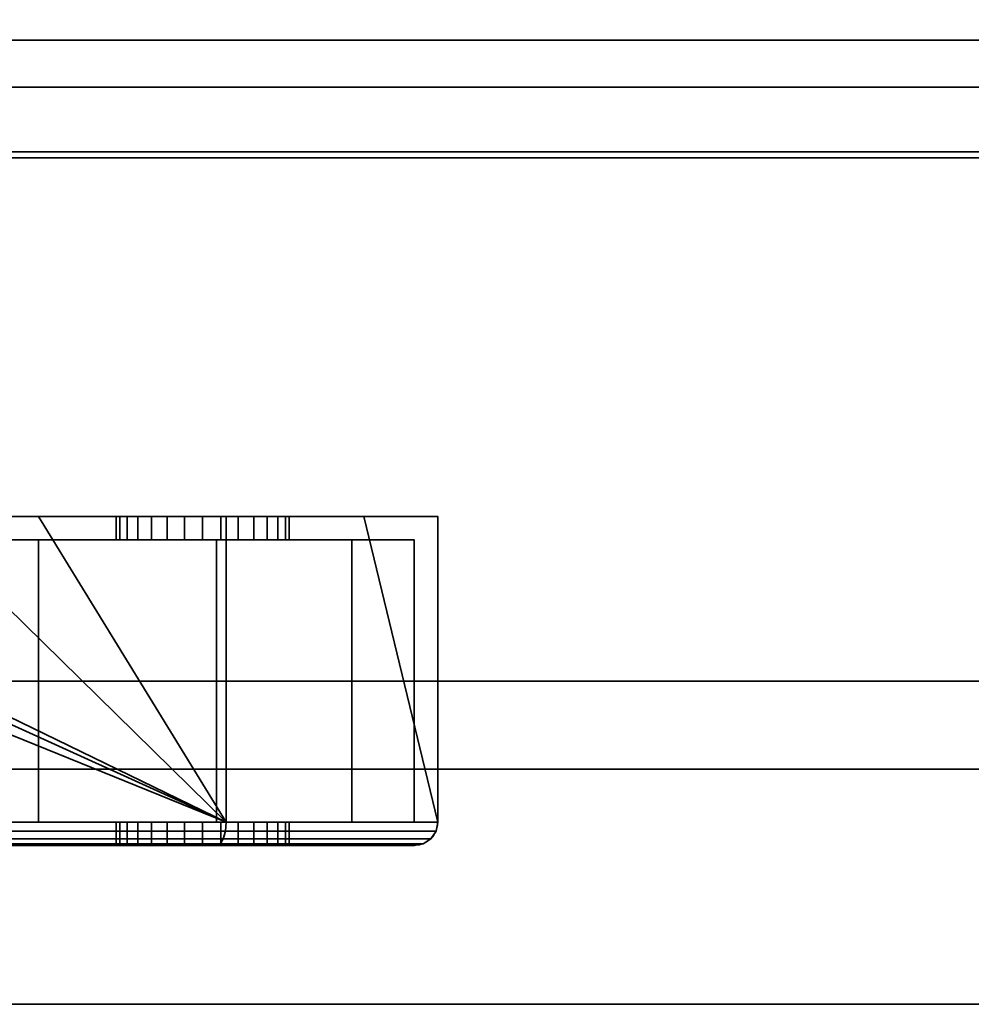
# Model space of a CAD drawing. Header units: millimetres. Extents: x -625 to 3625, y -115 to 71.
# Tile 389 of 656: x 1092 to 1133, y -45 to -3. Entities that reach past the tile are written whole.
import ezdxf

# ---------------------------------------------------------------- set-up
doc = ezdxf.new("R2010")
doc.units = ezdxf.units.MM
doc.layers.add('152', color=7, linetype='Continuous', true_color=0xffffff)

# ---------------------------------------------------------------- blocks, each defined once
blk = doc.blocks.new('UG_SURFACE_002')
at = {"layer": '152', "color": 252, "linetype": 'Continuous', "lineweight": 35}
for points in [[(2200, -31, 2235), (2200, 69, 2235), (800, 69, 2235), (800, -31, 2235)], [(950, -31, 2085), (950, 69, 2085), (2050, 69, 2085), (2050, -31, 2085)], [(2200, -31, 2235), (800, -31, 2235), (950, -31, 2085), (2050, -31, 2085)]]:
    blk.add_3dface(points, dxfattribs=at)
blk = doc.blocks.new('UG_SURFACE_082')
at = {"layer": '152', "color": 252, "linetype": 'Continuous', "lineweight": 35}
for points in [[(1068.975, -24, 1167.5), (1019, -24, 1167.5), (1019, -37, 1167.5), (1101, -37, 1167.5)], [(1101, -37, 1002.5), (1019, -37, 1002.5), (1019, -24, 1002.5), (1068.975, -24, 1002.5)], [(1101, -37, 1167.5), (1072.375, -24, 1167.5), (1068.975, -24, 1167.5)], [(1101, -37, 1002.5), (1068.975, -24, 1002.5), (1072.375, -24, 1002.5)], [(1101, -37, 1167.5), (1074.25, -24, 1167.5), (1072.375, -24, 1167.5)], [(1101, -37, 1002.5), (1072.375, -24, 1002.5), (1074.25, -24, 1002.5)], [(1101, -37, 1167.5), (1087.75, -24, 1167.5), (1074.25, -24, 1167.5)], [(1101, -37, 1002.5), (1074.25, -24, 1002.5), (1087.75, -24, 1002.5)], [(1101, -37, 1167.5), (1093.025, -24, 1167.5), (1087.75, -24, 1167.5)], [(1101, -37, 1002.5), (1087.75, -24, 1002.5), (1093.025, -24, 1002.5)], [(1093.025, -24, 1091.25), (1087.75, -24, 1091.25), (1087.75, -24, 1099.071), (1088.361, -24, 1099.75)], [(1093.025, -24, 1013.575), (1087.75, -24, 1013.575), (1087.75, -24, 1026.71), (1088.607, -24, 1027.676)], [(1093.025, -24, 1033.975), (1089.311, -24, 1034.737), (1087.75, -24, 1037.42)], [(1087.75, -24, 1037.42), (1087.75, -24, 1058.875), (1093.025, -24, 1058.875), (1093.025, -24, 1033.975)], [(1089.084, -24, 1106.627), (1087.75, -24, 1108.937), (1087.75, -24, 1110.1), (1093.025, -24, 1110.1)], [(1087.75, -24, 1002.5), (1087.75, -24, 1013.575), (1093.025, -24, 1013.575), (1093.025, -24, 1002.5)], [(1087.75, -24, 1058.875), (1087.75, -24, 1091.25), (1093.025, -24, 1091.25), (1093.025, -24, 1058.875)], [(1087.75, -24, 1110.1), (1087.75, -24, 1128.75), (1093.025, -24, 1128.75), (1093.025, -24, 1110.1)], [(1087.75, -24, 1128.75), (1087.75, -24, 1167.5), (1093.025, -24, 1167.5), (1093.025, -24, 1128.75)], [(1093.025, -24, 1091.25), (1088.361, -24, 1099.75), (1089.453, -24, 1103.112)], [(1093.025, -24, 1033.975), (1093.025, -24, 1013.575), (1088.607, -24, 1027.676), (1089.707, -24, 1031.132)], [(1089.453, -24, 1103.112), (1089.084, -24, 1106.627), (1093.025, -24, 1110.1), (1093.025, -24, 1091.25)], [(1093.025, -24, 1033.975), (1089.395, -24, 1033.975), (1089.311, -24, 1034.737)], [(1089.707, -24, 1031.132), (1089.395, -24, 1033.975), (1093.025, -24, 1033.975)], [(1101, -37, 1167.5), (1101, -24, 1167.5), (1093.025, -24, 1167.5)], [(1093.025, -24, 1002.5), (1101, -24, 1002.5), (1101, -37, 1002.5)], [(1093.025, -24, 1091.25), (1097.25, -24, 1101.524), (1098.495, -24, 1100.62)], [(1098.495, -24, 1100.62), (1100, -24, 1100.3), (1106.85, -24, 1091.25), (1093.025, -24, 1091.25)], [(1093.025, -24, 1091.25), (1093.025, -24, 1110.1), (1096.32, -24, 1104.387), (1096.481, -24, 1102.857)], [(1093.025, -24, 1110.1), (1097.825, -24, 1106.993), (1096.796, -24, 1105.85)], [(1096.796, -24, 1105.85), (1096.32, -24, 1104.387), (1093.025, -24, 1110.1)], [(1096.481, -24, 1102.857), (1097.25, -24, 1101.524), (1093.025, -24, 1091.25)], [(1093.025, -24, 1110.1), (1106.85, -24, 1110.1), (1100.769, -24, 1107.619), (1099.231, -24, 1107.619)], [(1099.231, -24, 1107.619), (1097.825, -24, 1106.993), (1093.025, -24, 1110.1)], [(1093.025, -24, 1013.575), (1097.25, -24, 1021.024), (1098.495, -24, 1020.12)], [(1098.495, -24, 1020.12), (1100, -24, 1019.8), (1106.85, -24, 1013.575), (1093.025, -24, 1013.575)], [(1093.025, -24, 1013.575), (1093.025, -24, 1033.975), (1096.32, -24, 1023.887), (1096.481, -24, 1022.357)], [(1093.025, -24, 1033.975), (1097.825, -24, 1026.493), (1096.796, -24, 1025.35)], [(1096.796, -24, 1025.35), (1096.32, -24, 1023.887), (1093.025, -24, 1033.975)], [(1096.481, -24, 1022.357), (1097.25, -24, 1021.024), (1093.025, -24, 1013.575)], [(1093.025, -24, 1033.975), (1106.85, -24, 1033.975), (1100.769, -24, 1027.119), (1099.231, -24, 1027.119)], [(1099.231, -24, 1027.119), (1097.825, -24, 1026.493), (1093.025, -24, 1033.975)], [(1093.025, -24, 1013.575), (1106.85, -24, 1013.575), (1106.85, -24, 1008.35), (1101, -24, 1002.5)], [(1093.025, -24, 1128.75), (1093.025, -24, 1167.5), (1101, -24, 1167.5)], [(1101, -24, 1167.5), (1106.85, -24, 1161.65), (1106.85, -24, 1128.75), (1093.025, -24, 1128.75)], [(1101, -24, 1002.5), (1093.025, -24, 1002.5), (1093.025, -24, 1013.575)], [(1093.025, -24, 1033.975), (1093.025, -24, 1058.875), (1106.85, -24, 1058.875), (1106.85, -24, 1033.975)], [(1093.025, -24, 1058.875), (1093.025, -24, 1091.25), (1106.85, -24, 1091.25), (1106.85, -24, 1058.875)], [(1093.025, -24, 1110.1), (1093.025, -24, 1128.75), (1106.85, -24, 1128.75), (1106.85, -24, 1110.1)], [(1096.32, -24, 1104.387), (1096.32, -25, 1104.387), (1096.481, -25, 1102.857), (1096.481, -24, 1102.857)], [(1096.796, -24, 1105.85), (1096.796, -25, 1105.85), (1096.32, -25, 1104.387), (1096.32, -24, 1104.387)], [(1096.32, -24, 1023.887), (1096.32, -25, 1023.887), (1096.481, -25, 1022.357), (1096.481, -24, 1022.357)], [(1096.796, -24, 1025.35), (1096.796, -25, 1025.35), (1096.32, -25, 1023.887), (1096.32, -24, 1023.887)], [(1096.481, -24, 1102.857), (1096.481, -25, 1102.857), (1097.25, -25, 1101.524), (1097.25, -24, 1101.524)], [(1096.481, -24, 1022.357), (1096.481, -25, 1022.357), (1097.25, -25, 1021.024), (1097.25, -24, 1021.024)], [(1097.825, -24, 1106.993), (1097.825, -25, 1106.993), (1096.796, -25, 1105.85), (1096.796, -24, 1105.85)], [(1097.825, -24, 1026.493), (1097.825, -25, 1026.493), (1096.796, -25, 1025.35), (1096.796, -24, 1025.35)], [(1097.25, -24, 1101.524), (1097.25, -25, 1101.524), (1098.495, -25, 1100.62), (1098.495, -24, 1100.62)], [(1097.25, -24, 1021.024), (1097.25, -25, 1021.024), (1098.495, -25, 1020.12), (1098.495, -24, 1020.12)], [(1099.231, -24, 1107.619), (1099.231, -25, 1107.619), (1097.825, -25, 1106.993), (1097.825, -24, 1106.993)], [(1099.231, -24, 1027.119), (1099.231, -25, 1027.119), (1097.825, -25, 1026.493), (1097.825, -24, 1026.493)], [(1098.495, -24, 1100.62), (1098.495, -25, 1100.62), (1100, -25, 1100.3), (1100, -24, 1100.3)], [(1098.495, -24, 1020.12), (1098.495, -25, 1020.12), (1100, -25, 1019.8), (1100, -24, 1019.8)], [(1100.769, -24, 1107.619), (1100.769, -25, 1107.619), (1099.231, -25, 1107.619), (1099.231, -24, 1107.619)], [(1100.769, -24, 1027.119), (1100.769, -25, 1027.119), (1099.231, -25, 1027.119), (1099.231, -24, 1027.119)], [(1106.85, -24, 1091.25), (1100, -24, 1100.3), (1101.505, -24, 1100.62)], [(1106.85, -24, 1013.575), (1100, -24, 1019.8), (1101.505, -24, 1020.12)], [(1100, -24, 1100.3), (1100, -25, 1100.3), (1101.505, -25, 1100.62), (1101.505, -24, 1100.62)], [(1100, -24, 1019.8), (1100, -25, 1019.8), (1101.505, -25, 1020.12), (1101.505, -24, 1020.12)], [(1102.175, -24, 1026.493), (1100.769, -24, 1027.119), (1106.85, -24, 1033.975)], [(1102.175, -24, 1106.993), (1100.769, -24, 1107.619), (1106.85, -24, 1110.1)], [(1102.175, -24, 1106.993), (1102.175, -25, 1106.993), (1100.769, -25, 1107.619), (1100.769, -24, 1107.619)], [(1102.175, -24, 1026.493), (1102.175, -25, 1026.493), (1100.769, -25, 1027.119), (1100.769, -24, 1027.119)], [(1106.85, -24, 1161.65), (1101, -24, 1167.5), (1101, -37, 1167.5), (1110, -37, 1158.5)], [(1110, -37, 1011.5), (1101, -37, 1002.5), (1101, -24, 1002.5), (1106.85, -24, 1008.35)], [(1101.505, -24, 1100.62), (1102.75, -24, 1101.524), (1106.85, -24, 1091.25)], [(1101.505, -24, 1020.12), (1102.75, -24, 1021.024), (1106.85, -24, 1013.575)], [(1101.505, -24, 1100.62), (1101.505, -25, 1100.62), (1102.75, -25, 1101.524), (1102.75, -24, 1101.524)], [(1101.505, -24, 1020.12), (1101.505, -25, 1020.12), (1102.75, -25, 1021.024), (1102.75, -24, 1021.024)], [(1103.204, -24, 1105.85), (1102.175, -24, 1106.993), (1106.85, -24, 1110.1)], [(1103.204, -24, 1025.35), (1102.175, -24, 1026.493), (1106.85, -24, 1033.975)], [(1103.204, -24, 1105.85), (1103.204, -25, 1105.85), (1102.175, -25, 1106.993), (1102.175, -24, 1106.993)], [(1103.204, -24, 1025.35), (1103.204, -25, 1025.35), (1102.175, -25, 1026.493), (1102.175, -24, 1026.493)], [(1106.85, -24, 1091.25), (1102.75, -24, 1101.524), (1103.519, -24, 1102.857)], [(1106.85, -24, 1013.575), (1102.75, -24, 1021.024), (1103.519, -24, 1022.357)], [(1102.75, -24, 1101.524), (1102.75, -25, 1101.524), (1103.519, -25, 1102.857), (1103.519, -24, 1102.857)], [(1102.75, -24, 1021.024), (1102.75, -25, 1021.024), (1103.519, -25, 1022.357), (1103.519, -24, 1022.357)], [(1106.85, -24, 1110.1), (1103.68, -24, 1104.387), (1103.204, -24, 1105.85)], [(1106.85, -24, 1033.975), (1103.68, -24, 1023.887), (1103.204, -24, 1025.35)], [(1103.68, -24, 1104.387), (1103.68, -25, 1104.387), (1103.204, -25, 1105.85), (1103.204, -24, 1105.85)], [(1103.68, -24, 1023.887), (1103.68, -25, 1023.887), (1103.204, -25, 1025.35), (1103.204, -24, 1025.35)], [(1103.519, -24, 1102.857), (1103.68, -24, 1104.387), (1106.85, -24, 1110.1), (1106.85, -24, 1091.25)], [(1103.519, -24, 1022.357), (1103.68, -24, 1023.887), (1106.85, -24, 1033.975), (1106.85, -24, 1013.575)], [(1103.519, -24, 1102.857), (1103.519, -25, 1102.857), (1103.68, -25, 1104.387), (1103.68, -24, 1104.387)], [(1103.519, -24, 1022.357), (1103.519, -25, 1022.357), (1103.68, -25, 1023.887), (1103.68, -24, 1023.887)], [(1110, -37, 1158.5), (1110, -24, 1158.5), (1106.85, -24, 1161.65)], [(1106.85, -24, 1008.35), (1110, -24, 1011.5), (1110, -37, 1011.5)], [(1110, -24, 1158.5), (1110, -24, 1128.75), (1106.85, -24, 1128.75), (1106.85, -24, 1161.65)], [(1106.85, -24, 1008.35), (1106.85, -24, 1013.575), (1110, -24, 1013.575), (1110, -24, 1011.5)], [(1106.85, -24, 1013.575), (1106.85, -24, 1033.975), (1110, -24, 1033.975), (1110, -24, 1013.575)], [(1106.85, -24, 1033.975), (1106.85, -24, 1058.875), (1110, -24, 1058.875), (1110, -24, 1033.975)], [(1106.85, -24, 1058.875), (1106.85, -24, 1091.25), (1110, -24, 1091.25), (1110, -24, 1058.875)], [(1106.85, -24, 1091.25), (1106.85, -24, 1110.1), (1110, -24, 1110.1), (1110, -24, 1091.25)], [(1106.85, -24, 1110.1), (1106.85, -24, 1128.75), (1110, -24, 1128.75), (1110, -24, 1110.1)], [(1110, -37, 1158.5), (1110, -24, 1110.1), (1110, -24, 1128.75)], [(1110, -37, 1158.5), (1110, -24, 1091.25), (1110, -24, 1110.1)], [(1110, -37, 1158.5), (1110, -37, 1011.5), (1110, -24, 1058.875), (1110, -24, 1091.25)], [(1110, -37, 1011.5), (1110, -24, 1033.975), (1110, -24, 1058.875)], [(1110, -37, 1011.5), (1110, -24, 1013.575), (1110, -24, 1033.975)], [(1110, -37, 1011.5), (1110, -24, 1011.5), (1110, -24, 1013.575)], [(1110, -24, 1128.75), (1110, -24, 1158.5), (1110, -37, 1158.5)], [(1085.75, -37, 1003.5), (1093.025, -37, 1003.5), (1093.025, -25, 1003.5), (1087.75, -25, 1003.5)], [(1087.75, -25, 1166.5), (1093.025, -25, 1166.5), (1093.025, -37, 1166.5), (1085.75, -37, 1166.5)], [(1093.025, -25, 1110.1), (1087.75, -25, 1110.1), (1087.75, -25, 1108.937), (1089.084, -25, 1106.627)], [(1093.025, -25, 1033.975), (1093.025, -25, 1058.875), (1087.75, -25, 1058.875), (1087.75, -25, 1037.42)], [(1087.75, -25, 1037.42), (1089.311, -25, 1034.737), (1093.025, -25, 1033.975)], [(1088.607, -25, 1027.676), (1087.75, -25, 1026.71), (1087.75, -25, 1013.575), (1093.025, -25, 1013.575)], [(1088.361, -25, 1099.75), (1087.75, -25, 1099.071), (1087.75, -25, 1091.25), (1093.025, -25, 1091.25)], [(1093.025, -25, 1003.5), (1093.025, -25, 1013.575), (1087.75, -25, 1013.575), (1087.75, -25, 1003.5)], [(1093.025, -25, 1058.875), (1093.025, -25, 1091.25), (1087.75, -25, 1091.25), (1087.75, -25, 1058.875)], [(1093.025, -25, 1110.1), (1093.025, -25, 1128.75), (1087.75, -25, 1128.75), (1087.75, -25, 1110.1)], [(1093.025, -25, 1128.75), (1093.025, -25, 1166.5), (1087.75, -25, 1166.5), (1087.75, -25, 1128.75)], [(1089.453, -25, 1103.112), (1088.361, -25, 1099.75), (1093.025, -25, 1091.25)], [(1089.707, -25, 1031.132), (1088.607, -25, 1027.676), (1093.025, -25, 1013.575), (1093.025, -25, 1033.975)], [(1093.025, -25, 1091.25), (1093.025, -25, 1110.1), (1089.084, -25, 1106.627), (1089.453, -25, 1103.112)], [(1089.311, -25, 1034.737), (1089.395, -25, 1033.975), (1093.025, -25, 1033.975)], [(1093.025, -25, 1033.975), (1089.395, -25, 1033.975), (1089.707, -25, 1031.132)], [(1093.025, -37, 1003.5), (1100.586, -37, 1003.5), (1100.586, -25, 1003.5), (1093.025, -25, 1003.5)], [(1093.025, -25, 1166.5), (1100.586, -25, 1166.5), (1100.586, -37, 1166.5), (1093.025, -37, 1166.5)], [(1106.35, -25, 1110.1), (1093.025, -25, 1110.1), (1099.231, -25, 1107.619), (1100.769, -25, 1107.619)], [(1093.025, -25, 1110.1), (1096.32, -25, 1104.387), (1096.796, -25, 1105.85)], [(1093.025, -25, 1091.25), (1097.25, -25, 1101.524), (1096.481, -25, 1102.857)], [(1093.025, -25, 1110.1), (1097.825, -25, 1106.993), (1099.231, -25, 1107.619)], [(1096.481, -25, 1102.857), (1096.32, -25, 1104.387), (1093.025, -25, 1110.1), (1093.025, -25, 1091.25)], [(1093.025, -25, 1091.25), (1106.35, -25, 1091.25), (1100, -25, 1100.3), (1098.495, -25, 1100.62)], [(1098.495, -25, 1100.62), (1097.25, -25, 1101.524), (1093.025, -25, 1091.25)], [(1096.796, -25, 1105.85), (1097.825, -25, 1106.993), (1093.025, -25, 1110.1)], [(1106.35, -25, 1033.975), (1093.025, -25, 1033.975), (1099.231, -25, 1027.119), (1100.769, -25, 1027.119)], [(1093.025, -25, 1033.975), (1096.32, -25, 1023.887), (1096.796, -25, 1025.35)], [(1093.025, -25, 1013.575), (1097.25, -25, 1021.024), (1096.481, -25, 1022.357)], [(1093.025, -25, 1033.975), (1097.825, -25, 1026.493), (1099.231, -25, 1027.119)], [(1096.481, -25, 1022.357), (1096.32, -25, 1023.887), (1093.025, -25, 1033.975), (1093.025, -25, 1013.575)], [(1093.025, -25, 1013.575), (1106.35, -25, 1013.575), (1100, -25, 1019.8), (1098.495, -25, 1020.12)], [(1098.495, -25, 1020.12), (1097.25, -25, 1021.024), (1093.025, -25, 1013.575)], [(1096.796, -25, 1025.35), (1097.825, -25, 1026.493), (1093.025, -25, 1033.975)], [(1093.025, -25, 1128.75), (1106.35, -25, 1128.75), (1106.35, -25, 1160.736), (1100.586, -25, 1166.5)], [(1093.025, -25, 1013.575), (1093.025, -25, 1003.5), (1100.586, -25, 1003.5)], [(1100.586, -25, 1003.5), (1106.35, -25, 1009.264), (1106.35, -25, 1013.575), (1093.025, -25, 1013.575)], [(1100.586, -25, 1166.5), (1093.025, -25, 1166.5), (1093.025, -25, 1128.75)], [(1106.35, -25, 1033.975), (1106.35, -25, 1058.875), (1093.025, -25, 1058.875), (1093.025, -25, 1033.975)], [(1106.35, -25, 1058.875), (1106.35, -25, 1091.25), (1093.025, -25, 1091.25), (1093.025, -25, 1058.875)], [(1106.35, -25, 1110.1), (1106.35, -25, 1128.75), (1093.025, -25, 1128.75), (1093.025, -25, 1110.1)], [(1101.505, -25, 1020.12), (1100, -25, 1019.8), (1106.35, -25, 1013.575)], [(1101.505, -25, 1100.62), (1100, -25, 1100.3), (1106.35, -25, 1091.25)], [(1106.35, -25, 1009.264), (1100.586, -25, 1003.5), (1100.586, -37, 1003.5), (1106.35, -37, 1009.264)], [(1106.35, -37, 1160.736), (1100.586, -37, 1166.5), (1100.586, -25, 1166.5), (1106.35, -25, 1160.736)], [(1100.769, -25, 1107.619), (1102.175, -25, 1106.993), (1106.35, -25, 1110.1)], [(1100.769, -25, 1027.119), (1102.175, -25, 1026.493), (1106.35, -25, 1033.975)], [(1106.35, -25, 1091.25), (1102.75, -25, 1101.524), (1101.505, -25, 1100.62)], [(1106.35, -25, 1013.575), (1102.75, -25, 1021.024), (1101.505, -25, 1020.12)], [(1106.35, -25, 1110.1), (1102.175, -25, 1106.993), (1103.204, -25, 1105.85)], [(1106.35, -25, 1033.975), (1102.175, -25, 1026.493), (1103.204, -25, 1025.35)], [(1103.519, -25, 1102.857), (1102.75, -25, 1101.524), (1106.35, -25, 1091.25)], [(1103.519, -25, 1022.357), (1102.75, -25, 1021.024), (1106.35, -25, 1013.575)], [(1103.204, -25, 1105.85), (1103.68, -25, 1104.387), (1106.35, -25, 1110.1)], [(1103.204, -25, 1025.35), (1103.68, -25, 1023.887), (1106.35, -25, 1033.975)], [(1106.35, -25, 1091.25), (1106.35, -25, 1110.1), (1103.68, -25, 1104.387), (1103.519, -25, 1102.857)], [(1106.35, -25, 1013.575), (1106.35, -25, 1033.975), (1103.68, -25, 1023.887), (1103.519, -25, 1022.357)], [(1106.35, -37, 1009.264), (1109, -37, 1011.914), (1109, -25, 1011.914), (1106.35, -25, 1009.264)], [(1106.35, -25, 1160.736), (1109, -25, 1158.086), (1109, -37, 1158.086), (1106.35, -37, 1160.736)], [(1109, -25, 1011.914), (1109, -25, 1013.575), (1106.35, -25, 1013.575), (1106.35, -25, 1009.264)], [(1106.35, -25, 1160.736), (1106.35, -25, 1128.75), (1109, -25, 1128.75), (1109, -25, 1158.086)], [(1109, -25, 1013.575), (1109, -25, 1033.975), (1106.35, -25, 1033.975), (1106.35, -25, 1013.575)], [(1109, -25, 1033.975), (1109, -25, 1058.875), (1106.35, -25, 1058.875), (1106.35, -25, 1033.975)], [(1109, -25, 1058.875), (1109, -25, 1091.25), (1106.35, -25, 1091.25), (1106.35, -25, 1058.875)], [(1109, -25, 1091.25), (1109, -25, 1110.1), (1106.35, -25, 1110.1), (1106.35, -25, 1091.25)], [(1109, -25, 1110.1), (1109, -25, 1128.75), (1106.35, -25, 1128.75), (1106.35, -25, 1110.1)], [(1109, -37, 1108.1), (1109, -37, 1126.75), (1109, -25, 1128.75), (1109, -25, 1110.1)], [(1109, -37, 1013.575), (1109, -37, 1033.975), (1109, -25, 1033.975), (1109, -25, 1013.575)], [(1109, -25, 1110.1), (1109, -25, 1091.25), (1109, -37, 1099.9), (1109, -37, 1108.1)], [(1109, -37, 1033.975), (1109, -25, 1058.875), (1109, -25, 1033.975)], [(1109, -25, 1091.25), (1109, -37, 1093.25), (1109, -37, 1099.9)], [(1109, -37, 1033.975), (1109, -37, 1093.25), (1109, -25, 1091.25), (1109, -25, 1058.875)], [(1109, -25, 1013.575), (1109, -25, 1011.914), (1109, -37, 1011.914), (1109, -37, 1013.575)], [(1109, -37, 1126.75), (1109, -37, 1158.086), (1109, -25, 1158.086), (1109, -25, 1128.75)], [(1101, -37, 1167.5), (1019, -37, 1167.5), (1019, -37.383, 1167.424), (1100.968, -37.383, 1167.424)], [(1100.968, -37.383, 1002.576), (1019, -37.383, 1002.576), (1019, -37, 1002.5), (1101, -37, 1002.5)], [(1093.025, -37, 1126.75), (1085.75, -37, 1126.75), (1085.75, -37, 1148.446), (1085.755, -37, 1148.455)], [(1093.025, -37, 1003.5), (1085.75, -37, 1003.5), (1085.75, -37, 1010.479), (1085.804, -37, 1010.56)], [(1085.973, -37, 1082.523), (1085.75, -37, 1083.208), (1085.75, -37, 1093.25), (1093.025, -37, 1093.25)], [(1085.973, -37, 1150.523), (1085.75, -37, 1151.208), (1085.75, -37, 1166.5), (1093.025, -37, 1166.5)], [(1093.025, -37, 1126.75), (1093.025, -37, 1108.1), (1085.75, -37, 1108.1), (1085.75, -37, 1126.75)], [(1093.025, -37, 1108.1), (1093.025, -37, 1099.9), (1085.75, -37, 1099.9), (1085.75, -37, 1108.1)], [(1093.025, -37, 1099.9), (1093.025, -37, 1093.25), (1085.75, -37, 1093.25), (1085.75, -37, 1099.9)], [(1085.755, -37, 1148.455), (1085.973, -37, 1150.523), (1093.025, -37, 1166.5), (1093.025, -37, 1126.75)], [(1089.311, -37, 1034.737), (1087.487, -37, 1037.872), (1085.755, -37, 1080.455), (1093.025, -37, 1033.975)], [(1085.755, -37, 1080.455), (1085.973, -37, 1082.523), (1093.025, -37, 1093.25), (1093.025, -37, 1033.975)], [(1093.025, -37, 1013.575), (1093.025, -37, 1003.5), (1085.804, -37, 1010.56), (1086.2, -37, 1012.55)], [(1093.025, -37, 1013.575), (1086.2, -37, 1013.575), (1086.2, -37, 1024.963), (1088.607, -37, 1027.676)], [(1086.2, -37, 1012.55), (1086.2, -37, 1013.575), (1093.025, -37, 1013.575)], [(1088.607, -37, 1027.676), (1089.707, -37, 1031.132), (1093.025, -37, 1033.975), (1093.025, -37, 1013.575)], [(1093.025, -37, 1033.975), (1089.395, -37, 1033.975), (1089.311, -37, 1034.737)], [(1089.707, -37, 1031.132), (1089.395, -37, 1033.975), (1093.025, -37, 1033.975)], [(1093.025, -37, 1013.575), (1097.25, -37, 1021.024), (1098.495, -37, 1020.12)], [(1098.495, -37, 1020.12), (1100, -37, 1019.8), (1106.35, -37, 1013.575), (1093.025, -37, 1013.575)], [(1093.025, -37, 1013.575), (1093.025, -37, 1033.975), (1096.32, -37, 1023.887), (1096.481, -37, 1022.357)], [(1093.025, -37, 1033.975), (1097.825, -37, 1026.493), (1096.796, -37, 1025.35)], [(1096.796, -37, 1025.35), (1096.32, -37, 1023.887), (1093.025, -37, 1033.975)], [(1096.481, -37, 1022.357), (1097.25, -37, 1021.024), (1093.025, -37, 1013.575)], [(1093.025, -37, 1033.975), (1106.35, -37, 1033.975), (1100, -37, 1027.2), (1099.231, -37, 1027.119)], [(1099.231, -37, 1027.119), (1097.825, -37, 1026.493), (1093.025, -37, 1033.975)], [(1093.025, -37, 1099.9), (1098.495, -37, 1100.62), (1100, -37, 1100.3)], [(1093.025, -37, 1099.9), (1097.25, -37, 1101.524), (1098.495, -37, 1100.62)], [(1100, -37, 1100.3), (1106.35, -37, 1099.9), (1093.025, -37, 1099.9)], [(1093.025, -37, 1099.9), (1093.025, -37, 1108.1), (1096.32, -37, 1104.387), (1096.481, -37, 1102.857)], [(1093.025, -37, 1108.1), (1097.825, -37, 1106.993), (1096.796, -37, 1105.85)], [(1096.796, -37, 1105.85), (1096.32, -37, 1104.387), (1093.025, -37, 1108.1)], [(1096.481, -37, 1102.857), (1097.25, -37, 1101.524), (1093.025, -37, 1099.9)], [(1093.025, -37, 1108.1), (1106.35, -37, 1108.1), (1100, -37, 1107.7)], [(1100, -37, 1107.7), (1099.231, -37, 1107.619), (1093.025, -37, 1108.1)], [(1099.231, -37, 1107.619), (1097.825, -37, 1106.993), (1093.025, -37, 1108.1)], [(1093.025, -37, 1166.5), (1100.586, -37, 1166.5), (1106.35, -37, 1160.736)], [(1093.025, -37, 1013.575), (1106.35, -37, 1013.575), (1106.35, -37, 1009.264), (1100.586, -37, 1003.5)], [(1100.586, -37, 1003.5), (1093.025, -37, 1003.5), (1093.025, -37, 1013.575)], [(1106.35, -37, 1160.736), (1106.35, -37, 1126.75), (1093.025, -37, 1126.75), (1093.025, -37, 1166.5)], [(1106.35, -37, 1126.75), (1106.35, -37, 1108.1), (1093.025, -37, 1108.1), (1093.025, -37, 1126.75)], [(1106.35, -37, 1099.9), (1106.35, -37, 1093.25), (1093.025, -37, 1093.25), (1093.025, -37, 1099.9)], [(1106.35, -37, 1093.25), (1106.35, -37, 1033.975), (1093.025, -37, 1033.975), (1093.025, -37, 1093.25)], [(1096.32, -37, 1104.387), (1096.32, -38, 1104.387), (1096.481, -38, 1102.857), (1096.481, -37, 1102.857)], [(1096.796, -37, 1105.85), (1096.796, -38, 1105.85), (1096.32, -38, 1104.387), (1096.32, -37, 1104.387)], [(1096.32, -37, 1023.887), (1096.32, -38, 1023.887), (1096.481, -38, 1022.357), (1096.481, -37, 1022.357)], [(1096.796, -37, 1025.35), (1096.796, -38, 1025.35), (1096.32, -38, 1023.887), (1096.32, -37, 1023.887)], [(1096.481, -37, 1102.857), (1096.481, -38, 1102.857), (1097.25, -38, 1101.524), (1097.25, -37, 1101.524)], [(1096.481, -37, 1022.357), (1096.481, -38, 1022.357), (1097.25, -38, 1021.024), (1097.25, -37, 1021.024)], [(1097.825, -37, 1106.993), (1097.825, -38, 1106.993), (1096.796, -38, 1105.85), (1096.796, -37, 1105.85)], [(1097.825, -37, 1026.493), (1097.825, -38, 1026.493), (1096.796, -38, 1025.35), (1096.796, -37, 1025.35)], [(1097.25, -37, 1101.524), (1097.25, -38, 1101.524), (1098.495, -38, 1100.62), (1098.495, -37, 1100.62)], [(1097.25, -37, 1021.024), (1097.25, -38, 1021.024), (1098.495, -38, 1020.12), (1098.495, -37, 1020.12)], [(1099.231, -37, 1107.619), (1099.231, -38, 1107.619), (1097.825, -38, 1106.993), (1097.825, -37, 1106.993)], [(1099.231, -37, 1027.119), (1099.231, -38, 1027.119), (1097.825, -38, 1026.493), (1097.825, -37, 1026.493)], [(1098.495, -37, 1100.62), (1098.495, -38, 1100.62), (1100, -38, 1100.3), (1100, -37, 1100.3)], [(1098.495, -37, 1020.12), (1098.495, -38, 1020.12), (1100, -38, 1019.8), (1100, -37, 1019.8)], [(1100, -38, 1107.7), (1099.231, -38, 1107.619), (1099.231, -37, 1107.619), (1100, -37, 1107.7)], [(1100, -38, 1027.2), (1099.231, -38, 1027.119), (1099.231, -37, 1027.119), (1100, -37, 1027.2)], [(1100, -37, 1107.7), (1100.769, -37, 1107.619), (1100.769, -38, 1107.619), (1100, -38, 1107.7)], [(1100, -37, 1100.3), (1100, -38, 1100.3), (1101.505, -38, 1100.62), (1101.505, -37, 1100.62)], [(1100, -37, 1027.2), (1100.769, -37, 1027.119), (1100.769, -38, 1027.119), (1100, -38, 1027.2)], [(1100, -37, 1019.8), (1100, -38, 1019.8), (1101.505, -38, 1020.12), (1101.505, -37, 1020.12)], [(1106.35, -37, 1013.575), (1100, -37, 1019.8), (1101.505, -37, 1020.12)], [(1106.35, -37, 1099.9), (1100, -37, 1100.3), (1101.505, -37, 1100.62)], [(1100.769, -37, 1107.619), (1100, -37, 1107.7), (1106.35, -37, 1108.1)], [(1100.769, -37, 1027.119), (1100, -37, 1027.2), (1106.35, -37, 1033.975)], [(1102.175, -37, 1106.993), (1102.175, -38, 1106.993), (1100.769, -38, 1107.619), (1100.769, -37, 1107.619)], [(1102.175, -37, 1026.493), (1102.175, -38, 1026.493), (1100.769, -38, 1027.119), (1100.769, -37, 1027.119)], [(1106.35, -37, 1033.975), (1102.175, -37, 1026.493), (1100.769, -37, 1027.119)], [(1106.35, -37, 1108.1), (1102.175, -37, 1106.993), (1100.769, -37, 1107.619)], [(1110, -37, 1158.5), (1101, -37, 1167.5), (1100.968, -37.383, 1167.424), (1109.924, -37.383, 1158.468)], [(1101, -37, 1002.5), (1110, -37, 1011.5), (1109.924, -37.383, 1011.531), (1100.968, -37.383, 1002.576)], [(1101.505, -37, 1100.62), (1101.505, -38, 1100.62), (1102.75, -38, 1101.524), (1102.75, -37, 1101.524)], [(1101.505, -37, 1020.12), (1101.505, -38, 1020.12), (1102.75, -38, 1021.024), (1102.75, -37, 1021.024)], [(1101.505, -37, 1020.12), (1102.75, -37, 1021.024), (1106.35, -37, 1013.575)], [(1101.505, -37, 1100.62), (1102.75, -37, 1101.524), (1106.35, -37, 1099.9)], [(1103.204, -37, 1105.85), (1103.204, -38, 1105.85), (1102.175, -38, 1106.993), (1102.175, -37, 1106.993)], [(1103.204, -37, 1025.35), (1103.204, -38, 1025.35), (1102.175, -38, 1026.493), (1102.175, -37, 1026.493)], [(1103.204, -37, 1025.35), (1102.175, -37, 1026.493), (1106.35, -37, 1033.975)], [(1103.204, -37, 1105.85), (1102.175, -37, 1106.993), (1106.35, -37, 1108.1)], [(1102.75, -37, 1101.524), (1102.75, -38, 1101.524), (1103.519, -38, 1102.857), (1103.519, -37, 1102.857)], [(1102.75, -37, 1021.024), (1102.75, -38, 1021.024), (1103.519, -38, 1022.357), (1103.519, -37, 1022.357)], [(1106.35, -37, 1013.575), (1102.75, -37, 1021.024), (1103.519, -37, 1022.357)], [(1106.35, -37, 1099.9), (1102.75, -37, 1101.524), (1103.519, -37, 1102.857)], [(1103.68, -37, 1104.387), (1103.68, -38, 1104.387), (1103.204, -38, 1105.85), (1103.204, -37, 1105.85)], [(1103.68, -37, 1023.887), (1103.68, -38, 1023.887), (1103.204, -38, 1025.35), (1103.204, -37, 1025.35)], [(1106.35, -37, 1033.975), (1103.68, -37, 1023.887), (1103.204, -37, 1025.35)], [(1106.35, -37, 1108.1), (1103.68, -37, 1104.387), (1103.204, -37, 1105.85)], [(1103.519, -37, 1102.857), (1103.519, -38, 1102.857), (1103.68, -38, 1104.387), (1103.68, -37, 1104.387)], [(1103.519, -37, 1022.357), (1103.519, -38, 1022.357), (1103.68, -38, 1023.887), (1103.68, -37, 1023.887)], [(1103.519, -37, 1022.357), (1103.68, -37, 1023.887), (1106.35, -37, 1033.975), (1106.35, -37, 1013.575)], [(1103.519, -37, 1102.857), (1103.68, -37, 1104.387), (1106.35, -37, 1108.1), (1106.35, -37, 1099.9)], [(1106.35, -37, 1009.264), (1106.35, -37, 1013.575), (1109, -37, 1013.575), (1109, -37, 1011.914)], [(1109, -37, 1158.086), (1109, -37, 1126.75), (1106.35, -37, 1126.75), (1106.35, -37, 1160.736)], [(1109, -37, 1126.75), (1109, -37, 1108.1), (1106.35, -37, 1108.1), (1106.35, -37, 1126.75)], [(1109, -37, 1108.1), (1109, -37, 1099.9), (1106.35, -37, 1099.9), (1106.35, -37, 1108.1)], [(1109, -37, 1099.9), (1109, -37, 1093.25), (1106.35, -37, 1093.25), (1106.35, -37, 1099.9)], [(1109, -37, 1093.25), (1109, -37, 1033.975), (1106.35, -37, 1033.975), (1106.35, -37, 1093.25)], [(1109, -37, 1033.975), (1109, -37, 1013.575), (1106.35, -37, 1013.575), (1106.35, -37, 1033.975)], [(1110, -37, 1011.5), (1110, -37, 1158.5), (1109.924, -37.383, 1158.468), (1109.924, -37.383, 1011.531)], [(1100.968, -37.383, 1167.424), (1019, -37.383, 1167.424), (1019, -37.707, 1167.207), (1100.879, -37.707, 1167.207)], [(1100.879, -37.707, 1002.793), (1019, -37.707, 1002.793), (1019, -37.383, 1002.576), (1100.968, -37.383, 1002.576)], [(1109.924, -37.383, 1158.468), (1100.968, -37.383, 1167.424), (1100.879, -37.707, 1167.207), (1109.707, -37.707, 1158.379)], [(1100.968, -37.383, 1002.576), (1109.924, -37.383, 1011.531), (1109.707, -37.707, 1011.621), (1100.879, -37.707, 1002.793)], [(1109.924, -37.383, 1011.531), (1109.924, -37.383, 1158.468), (1109.707, -37.707, 1158.379), (1109.707, -37.707, 1011.621)], [(1100.879, -37.707, 1167.207), (1019, -37.707, 1167.207), (1019, -37.924, 1166.883), (1100.744, -37.924, 1166.883)], [(1100.744, -37.924, 1003.117), (1019, -37.924, 1003.117), (1019, -37.707, 1002.793), (1100.879, -37.707, 1002.793)], [(1100.744, -37.924, 1166.883), (1019, -37.924, 1166.883), (1019, -38, 1166.5), (1068.975, -38, 1166.5)], [(1019, -37.924, 1003.117), (1100.744, -37.924, 1003.117), (1074.25, -38, 1003.5), (1072.375, -38, 1003.5)], [(1100.744, -37.924, 1166.883), (1068.975, -38, 1166.5), (1072.375, -38, 1166.5)], [(1100.744, -37.924, 1166.883), (1072.375, -38, 1166.5), (1074.25, -38, 1166.5)], [(1074.25, -38, 1166.5), (1087.75, -38, 1166.5), (1100.744, -37.924, 1166.883)], [(1100.744, -37.924, 1003.117), (1087.75, -38, 1003.5), (1074.25, -38, 1003.5)], [(1100.744, -37.924, 1166.883), (1087.75, -38, 1166.5), (1093.025, -38, 1166.5)], [(1093.025, -38, 1003.5), (1087.75, -38, 1003.5), (1100.744, -37.924, 1003.117)], [(1093.025, -38, 1110.1), (1087.75, -38, 1110.1), (1087.75, -38, 1108.937), (1089.084, -38, 1106.627)], [(1093.025, -38, 1033.975), (1093.025, -38, 1091.25), (1087.75, -38, 1091.25), (1087.75, -38, 1037.42)], [(1087.75, -38, 1037.42), (1089.311, -38, 1034.737), (1093.025, -38, 1033.975)], [(1088.607, -38, 1027.676), (1087.75, -38, 1026.71), (1087.75, -38, 1013.575), (1093.025, -38, 1013.575)], [(1088.361, -38, 1099.75), (1087.75, -38, 1099.071), (1087.75, -38, 1097.9), (1093.025, -38, 1097.9)], [(1087.75, -38, 1166.5), (1087.75, -38, 1128.75), (1093.025, -38, 1128.75), (1093.025, -38, 1166.5)], [(1087.75, -38, 1128.75), (1087.75, -38, 1110.1), (1093.025, -38, 1110.1), (1093.025, -38, 1128.75)], [(1087.75, -38, 1097.9), (1087.75, -38, 1091.25), (1093.025, -38, 1091.25), (1093.025, -38, 1097.9)], [(1087.75, -38, 1013.575), (1087.75, -38, 1003.5), (1093.025, -38, 1003.5), (1093.025, -38, 1013.575)], [(1089.453, -38, 1103.112), (1088.361, -38, 1099.75), (1093.025, -38, 1097.9)], [(1089.707, -38, 1031.132), (1088.607, -38, 1027.676), (1093.025, -38, 1013.575), (1093.025, -38, 1033.975)], [(1093.025, -38, 1110.1), (1089.084, -38, 1106.627), (1089.5, -38, 1104)], [(1089.311, -38, 1034.737), (1089.395, -38, 1033.975), (1093.025, -38, 1033.975)], [(1093.025, -38, 1033.975), (1089.395, -38, 1033.975), (1089.707, -38, 1031.132)], [(1089.5, -38, 1104), (1089.453, -38, 1103.112), (1093.025, -38, 1097.9), (1093.025, -38, 1110.1)], [(1093.025, -38, 1166.5), (1100.586, -38, 1166.5), (1100.744, -37.924, 1166.883)], [(1100.744, -37.924, 1003.117), (1100.586, -38, 1003.5), (1093.025, -38, 1003.5)], [(1106.35, -38, 1033.975), (1093.025, -38, 1033.975), (1099.231, -38, 1027.119), (1100, -38, 1027.2)], [(1093.025, -38, 1033.975), (1096.32, -38, 1023.887), (1096.796, -38, 1025.35)], [(1093.025, -38, 1013.575), (1097.25, -38, 1021.024), (1096.481, -38, 1022.357)], [(1093.025, -38, 1033.975), (1097.825, -38, 1026.493), (1099.231, -38, 1027.119)], [(1096.481, -38, 1022.357), (1096.32, -38, 1023.887), (1093.025, -38, 1033.975), (1093.025, -38, 1013.575)], [(1093.025, -38, 1013.575), (1106.35, -38, 1013.575), (1100, -38, 1019.8), (1098.495, -38, 1020.12)], [(1098.495, -38, 1020.12), (1097.25, -38, 1021.024), (1093.025, -38, 1013.575)], [(1096.796, -38, 1025.35), (1097.825, -38, 1026.493), (1093.025, -38, 1033.975)], [(1106.35, -38, 1110.1), (1093.025, -38, 1110.1), (1099.231, -38, 1107.619), (1100, -38, 1107.7)], [(1093.025, -38, 1110.1), (1096.32, -38, 1104.387), (1096.796, -38, 1105.85)], [(1093.025, -38, 1097.9), (1097.25, -38, 1101.524), (1096.481, -38, 1102.857)], [(1093.025, -38, 1110.1), (1097.825, -38, 1106.993), (1099.231, -38, 1107.619)], [(1096.481, -38, 1102.857), (1096.32, -38, 1104.387), (1093.025, -38, 1110.1), (1093.025, -38, 1097.9)], [(1093.025, -38, 1097.9), (1106.35, -38, 1097.9), (1100, -38, 1100.3), (1098.495, -38, 1100.62)], [(1098.495, -38, 1100.62), (1097.25, -38, 1101.524), (1093.025, -38, 1097.9)], [(1096.796, -38, 1105.85), (1097.825, -38, 1106.993), (1093.025, -38, 1110.1)], [(1093.025, -38, 1013.575), (1093.025, -38, 1003.5), (1100.586, -38, 1003.5)], [(1093.025, -38, 1128.75), (1106.35, -38, 1128.75), (1106.35, -38, 1160.736), (1100.586, -38, 1166.5)], [(1100.586, -38, 1166.5), (1093.025, -38, 1166.5), (1093.025, -38, 1128.75)], [(1100.586, -38, 1003.5), (1106.35, -38, 1009.264), (1106.35, -38, 1013.575), (1093.025, -38, 1013.575)], [(1093.025, -38, 1128.75), (1093.025, -38, 1110.1), (1106.35, -38, 1110.1), (1106.35, -38, 1128.75)], [(1093.025, -38, 1097.9), (1093.025, -38, 1091.25), (1106.35, -38, 1091.25), (1106.35, -38, 1097.9)], [(1093.025, -38, 1091.25), (1093.025, -38, 1033.975), (1106.35, -38, 1033.975), (1106.35, -38, 1091.25)], [(1100, -38, 1027.2), (1100.769, -38, 1027.119), (1106.35, -38, 1033.975)], [(1100, -38, 1107.7), (1100.769, -38, 1107.619), (1106.35, -38, 1110.1)], [(1101.505, -38, 1100.62), (1100, -38, 1100.3), (1106.35, -38, 1097.9)], [(1101.505, -38, 1020.12), (1100, -38, 1019.8), (1106.35, -38, 1013.575)], [(1109.383, -37.924, 1158.244), (1100.744, -37.924, 1166.883), (1100.586, -38, 1166.5), (1106.35, -38, 1160.736)], [(1106.35, -38, 1009.264), (1100.586, -38, 1003.5), (1100.744, -37.924, 1003.117), (1109.383, -37.924, 1011.756)], [(1109.707, -37.707, 1158.379), (1100.879, -37.707, 1167.207), (1100.744, -37.924, 1166.883), (1109.383, -37.924, 1158.244)], [(1100.879, -37.707, 1002.793), (1109.707, -37.707, 1011.621), (1109.383, -37.924, 1011.756), (1100.744, -37.924, 1003.117)], [(1100.769, -38, 1027.119), (1102.175, -38, 1026.493), (1106.35, -38, 1033.975)], [(1100.769, -38, 1107.619), (1102.175, -38, 1106.993), (1106.35, -38, 1110.1)], [(1106.35, -38, 1013.575), (1102.75, -38, 1021.024), (1101.505, -38, 1020.12)], [(1106.35, -38, 1097.9), (1102.75, -38, 1101.524), (1101.505, -38, 1100.62)], [(1106.35, -38, 1033.975), (1102.175, -38, 1026.493), (1103.204, -38, 1025.35)], [(1106.35, -38, 1110.1), (1102.175, -38, 1106.993), (1103.204, -38, 1105.85)], [(1103.519, -38, 1022.357), (1102.75, -38, 1021.024), (1106.35, -38, 1013.575)], [(1103.519, -38, 1102.857), (1102.75, -38, 1101.524), (1106.35, -38, 1097.9)], [(1103.204, -38, 1025.35), (1103.68, -38, 1023.887), (1106.35, -38, 1033.975)], [(1103.204, -38, 1105.85), (1103.68, -38, 1104.387), (1106.35, -38, 1110.1)], [(1106.35, -38, 1013.575), (1106.35, -38, 1033.975), (1103.68, -38, 1023.887), (1103.519, -38, 1022.357)], [(1106.35, -38, 1097.9), (1106.35, -38, 1110.1), (1103.68, -38, 1104.387), (1103.519, -38, 1102.857)], [(1106.35, -38, 1160.736), (1109, -38, 1158.086), (1109.383, -37.924, 1158.244)], [(1109.383, -37.924, 1011.756), (1109, -38, 1011.914), (1106.35, -38, 1009.264)], [(1106.35, -38, 1160.736), (1106.35, -38, 1128.75), (1109, -38, 1128.75), (1109, -38, 1158.086)], [(1109, -38, 1011.914), (1109, -38, 1013.575), (1106.35, -38, 1013.575), (1106.35, -38, 1009.264)], [(1106.35, -38, 1128.75), (1106.35, -38, 1110.1), (1109, -38, 1110.1), (1109, -38, 1128.75)], [(1106.35, -38, 1110.1), (1106.35, -38, 1097.9), (1109, -38, 1097.9), (1109, -38, 1110.1)], [(1106.35, -38, 1097.9), (1106.35, -38, 1091.25), (1109, -38, 1091.25), (1109, -38, 1097.9)], [(1106.35, -38, 1091.25), (1106.35, -38, 1033.975), (1109, -38, 1033.975), (1109, -38, 1091.25)], [(1106.35, -38, 1033.975), (1106.35, -38, 1013.575), (1109, -38, 1013.575), (1109, -38, 1033.975)], [(1109.383, -37.924, 1011.756), (1109, -38, 1033.975), (1109, -38, 1013.575)], [(1109.383, -37.924, 1158.244), (1109, -38, 1097.9), (1109, -38, 1091.25)], [(1109, -38, 1091.25), (1109, -38, 1033.975), (1109.383, -37.924, 1011.756), (1109.383, -37.924, 1158.244)], [(1109.383, -37.924, 1158.244), (1109, -38, 1110.1), (1109, -38, 1097.9)], [(1109, -38, 1013.575), (1109, -38, 1011.914), (1109.383, -37.924, 1011.756)], [(1109.383, -37.924, 1158.244), (1109, -38, 1128.75), (1109, -38, 1110.1)], [(1109.383, -37.924, 1158.244), (1109, -38, 1158.086), (1109, -38, 1128.75)], [(1109.707, -37.707, 1011.621), (1109.707, -37.707, 1158.379), (1109.383, -37.924, 1158.244), (1109.383, -37.924, 1011.756)]]:
    blk.add_3dface(points, dxfattribs=at)
blk = doc.blocks.new('UG_SURFACE_083')
at = {"layer": '152', "color": 43, "linetype": 'Continuous', "lineweight": 35}
for points in [[(1016, -49, 2017), (1984, -49, 2017), (1984, 0, 2017), (1016, 0, 2017)], [(1016, -47), (1016, -2), (1984, -2), (1984, -47)]]:
    blk.add_3dface(points, dxfattribs=at)
blk = doc.blocks.new('UG_SURFACE_093')
at = {"layer": '152', "color": 41, "linetype": 'Continuous', "lineweight": 35}
for points in [[(2102.25, -49.75, 2135.75), (2102.25, -34.75, 2135.75), (897.75, -34.75, 2135.75), (897.75, -49.75, 2135.75)], [(2102.25, -34.75, 2135.75), (2032.25, -34.75, 2065.75), (967.75, -34.75, 2065.75), (897.75, -34.75, 2135.75)], [(2032.25, -34.75, 2065.75), (2032.25, -49.75, 2065.75), (967.75, -49.75, 2065.75), (967.75, -34.75, 2065.75)]]:
    blk.add_3dface(points, dxfattribs=at)
blk = doc.blocks.new('UG_SURFACE_094')
at = {"layer": '152', "color": 14, "linetype": 'Continuous', "lineweight": 35}
for points in [[(2107.25, -31, 2140.75), (2102.25, -31, 2135.75), (897.75, -31, 2135.75), (892.75, -31, 2140.75)], [(2107.25, -46.75, 2140.75), (2107.25, -31, 2140.75), (892.75, -31, 2140.75), (892.75, -46.75, 2140.75)], [(897.75, -31, 2135.75), (2102.25, -31, 2135.75), (2102.25, -49.75, 2135.75), (897.75, -49.75, 2135.75)]]:
    blk.add_3dface(points, dxfattribs=at)
blk = doc.blocks.new('UG_SURFACE_095')
at = {"layer": '152', "color": 14, "linetype": 'Continuous', "lineweight": 35}
for points in [[(2031.3, -5.75, 2064.8), (2030, -5.75, 2063.5), (970, -5.75, 2063.5), (968.7, -5.75, 2064.8)], [(2031.3, -34.75, 2064.8), (2031.3, -5.75, 2064.8), (968.7, -5.75, 2064.8), (968.7, -34.75, 2064.8)], [(2030, -5.75, 2063.5), (2027.25, -8.5, 2060.75), (972.75, -8.5, 2060.75), (970, -5.75, 2063.5)], [(2027.25, -8.5, 2060.75), (2027.25, -46.75, 2060.75), (972.75, -46.75, 2060.75), (972.75, -8.5, 2060.75)], [(2032.25, -49.75, 2065.75), (2032.25, -34.75, 2065.75), (967.75, -34.75, 2065.75), (967.75, -49.75, 2065.75)], [(2032.25, -34.75, 2065.75), (2031.3, -34.75, 2064.8), (968.7, -34.75, 2064.8), (967.75, -34.75, 2065.75)]]:
    blk.add_3dface(points, dxfattribs=at)
blk = doc.blocks.new('UG_SURFACE_096')
at = {"layer": '152', "color": 7, "linetype": 'Continuous', "lineweight": 35}
for points in [[(972.75, -8.75, 2060.75), (972.75, -46.75, 2060.75), (2027.25, -46.75, 2060.75), (2027.25, -8.75, 2060.75)], [(2027, -8.75, 2060.5), (973, -8.75, 2060.5), (972.75, -8.75, 2060.75), (2027.25, -8.75, 2060.75)], [(2027, -8.75, 2060.5), (2027, -46.75, 2060.5), (973, -46.75, 2060.5), (973, -8.75, 2060.5)], [(2107.5, -46.75, 2141), (2107.5, -31, 2141), (892.5, -31, 2141), (892.5, -46.75, 2141)], [(2107.25, -31, 2140.75), (892.75, -31, 2140.75), (892.5, -31, 2141), (2107.5, -31, 2141)], [(892.75, -46.75, 2140.75), (892.75, -31, 2140.75), (2107.25, -31, 2140.75), (2107.25, -46.75, 2140.75)]]:
    blk.add_3dface(points, dxfattribs=at)
blk = doc.blocks.new('UG_SURFACE_104')
at = {"layer": '152', "color": 31, "linetype": 'Continuous', "lineweight": 35}
for points in [[(2035.75, -34.75, 2069.25), (2035.75, 50.25, 2069.25), (964.25, 50.25, 2069.25), (964.25, -34.75, 2069.25)], [(1987.75, 3.25, 2021.25), (1987.75, -44.75, 2021.25), (1012.25, -44.75, 2021.25), (1012.25, 3.25, 2021.25)], [(2031.25, -3.75, 2064.75), (2031.25, -34.75, 2064.75), (968.75, -34.75, 2064.75), (968.75, -3.75, 2064.75)], [(2026.75, -3.75, 2060.25), (2031.25, -3.75, 2064.75), (968.75, -3.75, 2064.75), (973.25, -3.75, 2060.25)], [(2026.75, -44.75, 2060.25), (2026.75, -3.75, 2060.25), (973.25, -3.75, 2060.25), (973.25, -44.75, 2060.25)], [(2031.25, -34.75, 2064.75), (2035.75, -34.75, 2069.25), (964.25, -34.75, 2069.25), (968.75, -34.75, 2064.75)]]:
    blk.add_3dface(points, dxfattribs=at)
blk = doc.blocks.new('UG_SURFACE_106')
at = {"layer": '152', "color": 7, "linetype": 'Continuous', "lineweight": 35}
for points in [[(1012.25, 2.75, 2021.25), (1012.25, -44.75, 2021.25), (1987.75, -44.75, 2021.25), (1987.75, 2.75, 2021.25)], [(1987.5, 2.75, 2021), (1987.5, -44.75, 2021), (1012.5, -44.75, 2021), (1012.5, 2.75, 2021)], [(2027, -44.75, 2060.5), (2027, -34.75, 2060.5), (973, -34.75, 2060.5), (973, -44.75, 2060.5)], [(2027, -34.75, 2060.5), (2026.75, -34.75, 2060.25), (973.25, -34.75, 2060.25), (973, -34.75, 2060.5)], [(973.25, -44.75, 2060.25), (973.25, -34.75, 2060.25), (2026.75, -34.75, 2060.25), (2026.75, -44.75, 2060.25)]]:
    blk.add_3dface(points, dxfattribs=at)

msp = doc.modelspace()

# ---------------------------------------------------------------- linework, layer by layer
at = {"layer": '152', "color": 252, "linetype": 'Continuous', "lineweight": -3, "true_color": 0x939598}
for p, q in [((2031.25, -3.75, 2064.75), (968.75, -3.75, 2064.75)), ((2026.75, -3.75, 2060.25), (973.25, -3.75, 2060.25)), ((2031.3, -5.75, 2064.8), (968.7, -5.75, 2064.8)), ((2030, -5.75, 2063.5), (970, -5.75, 2063.5)), ((2027.25, -8.5, 2060.75), (972.75, -8.5, 2060.75)), ((2027.25, -8.75, 2060.75), (972.75, -8.75, 2060.75)), ((2027, -8.75, 2060.5), (973, -8.75, 2060.5)), ((1019, -24, 1167.5), (1101, -24, 1167.5)), ((1019, -24, 1002.5), (1101, -24, 1002.5)), ((1101, -24, 1002.5), (1101, -37, 1002.5)), ((1110, -24, 1011.5), (1101, -24, 1002.5)), ((1101, -24, 1167.5), (1110, -24, 1158.5)), ((1101, -37, 1167.5), (1101, -24, 1167.5)), ((1110, -24, 1011.5), (1110, -24, 1158.5)), ((1110, -24, 1158.5), (1110, -37, 1158.5)), ((1110, -37, 1011.5), (1110, -24, 1011.5)), ((1019, -25, 1166.5), (1100.586, -25, 1166.5)), ((1019, -25, 1003.5), (1100.586, -25, 1003.5)), ((1100.586, -25, 1003.5), (1100.586, -37, 1003.5)), ((1109, -25, 1011.914), (1100.586, -25, 1003.5)), ((1100.586, -25, 1166.5), (1109, -25, 1158.086)), ((1100.586, -37, 1166.5), (1100.586, -25, 1166.5)), ((1109, -25, 1158.086), (1109, -37, 1158.086)), ((1109, -37, 1011.914), (1109, -25, 1011.914)), ((1109, -25, 1011.914), (1109, -25, 1158.086)), ((800, -31, 2235), (2200, -31, 2235)), ((2107.5, -31, 2141), (892.5, -31, 2141)), ((2107.25, -31, 2140.75), (892.75, -31, 2140.75)), ((2107.25, -31, 2140.75), (892.75, -31, 2140.75)), ((2102.25, -31, 2135.75), (897.75, -31, 2135.75)), ((2050, -31, 2085), (950, -31, 2085)), ((2102.25, -34.75, 2135.75), (897.75, -34.75, 2135.75)), ((2035.75, -34.75, 2069.25), (964.25, -34.75, 2069.25)), ((2032.25, -34.75, 2065.75), (967.75, -34.75, 2065.75)), ((2032.25, -34.75, 2065.75), (967.75, -34.75, 2065.75)), ((2031.3, -34.75, 2064.8), (968.7, -34.75, 2064.8)), ((2031.25, -34.75, 2064.75), (968.75, -34.75, 2064.75)), ((2027, -34.75, 2060.5), (973, -34.75, 2060.5)), ((2026.75, -34.75, 2060.25), (973.25, -34.75, 2060.25)), ((1101, -37, 1002.5), (1019, -37, 1002.5)), ((1019, -37, 1167.5), (1101, -37, 1167.5)), ((1019, -37, 1166.5), (1100.586, -37, 1166.5)), ((1019, -37, 1003.5), (1100.586, -37, 1003.5)), ((1100.586, -37, 1003.5), (1109, -37, 1011.914)), ((1109, -37, 1158.086), (1100.586, -37, 1166.5)), ((1110, -37, 1011.5), (1101, -37, 1002.5)), ((1101, -37, 1167.5), (1110, -37, 1158.5)), ((1109, -37, 1158.086), (1109, -37, 1011.914)), ((1110, -37, 1158.5), (1110, -37, 1011.5)), ((1019, -38, 1003.5), (1100.586, -38, 1003.5)), ((1100.586, -38, 1166.5), (1019, -38, 1166.5)), ((1109, -38, 1158.086), (1100.586, -38, 1166.5)), ((1100.586, -38, 1003.5), (1109, -38, 1011.914)), ((1109, -38, 1011.914), (1109, -38, 1158.086)), ((2027, -44.75, 2060.5), (973, -44.75, 2060.5)), ((2026.75, -44.75, 2060.25), (973.25, -44.75, 2060.25)), ((1987.75, -44.75, 2021.25), (1012.25, -44.75, 2021.25)), ((1987.75, -44.75, 2021.25), (1012.25, -44.75, 2021.25)), ((1987.5, -44.75, 2021), (1012.5, -44.75, 2021))]:
    msp.add_line(p, q, dxfattribs=at)
at = {"layer": '152', "color": 252, "linetype": 'Continuous', "lineweight": -3, "true_color": 0x939598, "extrusion": (0, -1, 0)}
for centre in [(1100, 1023.5, 24), (1100, 1104, 24), (1100, 1023.5, 25), (1100, 1104, 25)]:
    msp.add_circle(centre, 3.7, dxfattribs=at)
at = {"layer": '152', "color": 252, "linetype": 'Continuous', "lineweight": -3, "true_color": 0x939598, "extrusion": (0, 1, 0)}
for centre in [(-1100, 1104, -37), (-1100, 1023.5, -37), (-1100, 1023.5, -38), (-1100, 1104, -38)]:
    msp.add_circle(centre, 3.7, dxfattribs=at)
at = {"layer": '152', "color": 252, "linetype": 'Continuous', "lineweight": -3, "true_color": 0x939598, "extrusion": (-0.92388, -1.12653e-16, -0.382683)}
msp.add_ellipse((1100.586, -37, 1003.5), major_axis=(-0.414, 0, 1), ratio=0.92388, start_param=3.141593, end_param=4.712389, dxfattribs=at)
at = {"layer": '152', "color": 252, "linetype": 'Continuous', "lineweight": -3, "true_color": 0x939598, "extrusion": (0.92388, -1.12653e-16, -0.382683)}
msp.add_ellipse((1100.586, -37, 1166.5), major_axis=(0.414, 0, 1), ratio=0.92388, start_param=0, end_param=1.570796, dxfattribs=at)
at = {"layer": '152', "color": 252, "linetype": 'Continuous', "lineweight": -3, "true_color": 0x939598, "extrusion": (0.382683, -2.71969e-16, -0.92388)}
msp.add_ellipse((1109, -37, 1158.086), major_axis=(-1, 0, -0.414), ratio=0.92388, start_param=3.141593, end_param=4.712389, dxfattribs=at)
at = {"layer": '152', "color": 252, "linetype": 'Continuous', "lineweight": -3, "true_color": 0x939598, "extrusion": (-0.382683, -2.71969e-16, -0.92388)}
msp.add_ellipse((1109, -37, 1011.914), major_axis=(-1, 0, 0.414), ratio=0.92388, start_param=3.141593, end_param=4.712389, dxfattribs=at)
at = {"layer": '152', "color": 252, "linetype": 'Continuous', "lineweight": -3, "true_color": 0x939598}
msp.add_open_spline([(2026.75, -44.75, 2060.25), (1675.583, -44.75, 2060.25), (1324.417, -44.75, 2060.25), (973.25, -44.75, 2060.25)], degree=3, dxfattribs=at)

# ---------------------------------------------------------------- block references
for name in ['UG_SURFACE_083', 'UG_SURFACE_002', 'UG_SURFACE_104', 'UG_SURFACE_106', 'UG_SURFACE_095', 'UG_SURFACE_096', 'UG_SURFACE_082', 'UG_SURFACE_094', 'UG_SURFACE_093']:
    msp.add_blockref(name, (0, 0), dxfattribs=at)

doc.saveas('drawing.dxf')
